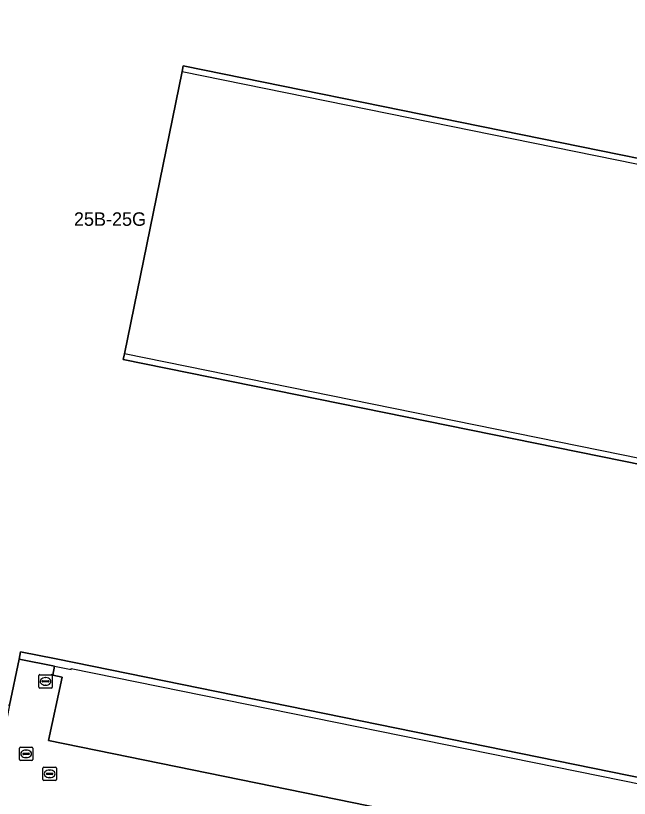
# Model space of a CAD drawing. Extents: x 157692 to 159674, y 381452 to 383291.
# Drawn here: x 158519 to 158564.5, y 381897.4 to 381955.5 of the extents above; entities that cross this region are included whole.
import ezdxf

# ---------------------------------------------------------------- set-up
doc = ezdxf.new("R2010")
doc.units = 0
for name, color, linetype in [('IMGEO_Erf', 7, 'Continuous'), ('IMGEO_Pand', 7, 'Continuous'), ('IMGEO_Pand_nummerreeks', 7, 'Continuous'), ('IMGEO_Pand_overbouw', 7, 'Continuous'), ('IMGEO_Rijbaan_lokaal_open', 7, 'Continuous'), ('IMGEO_Rioolput', 7, 'Continuous')]:
    doc.layers.add(name, color=color, linetype=linetype)

msp = doc.modelspace()

# ---------------------------------------------------------------- linework, layer by layer
at = {"layer": 'IMGEO_Erf'}
msp.add_lwpolyline([(158619.967, 381933.766), (158531.41, 381951.745), (158531.337, 381951.328), (158527.076, 381930.395), (158526.979, 381929.968), (158615.514, 381911.988), (158610.974, 381889.66), (158521.989, 381907.761), (158519.358, 381908.296), (158519.249, 381907.758), (158521.88, 381907.221), (158521.747, 381906.56), (158522.438, 381906.42), (158521.44, 381901.704), (158605.613, 381884.536), (158603.321, 381882.983), (158605.616, 381882.584), (158607.227, 381882.467)], dxfattribs=at)
at = {"layer": 'IMGEO_Pand'}
for points in [[(158512.421, 381958.9), (158510.249, 381948.266), (158511.114, 381948.085), (158510.851, 381946.814), (158508.319, 381934.557), (158506.051, 381923.574), (158505.92, 381922.944), (158505.051, 381918.734), (158502.801, 381919.191), (158502.674, 381918.644), (158504.155, 381918.344), (158501.995, 381907.7), (158518.523, 381904.342), (158519.249, 381907.758), (158519.358, 381908.296), (158521.989, 381907.761), (158610.974, 381889.66)], [(158615.514, 381911.988), (158526.979, 381929.968), (158527.076, 381930.395), (158531.337, 381951.328), (158531.41, 381951.745), (158619.967, 381933.766)]]:
    msp.add_lwpolyline(points, dxfattribs=at)
at = {"layer": 'IMGEO_Pand_overbouw'}
for points in [[(158516.406, 381974.043), (158520.877, 381977.084), (158631.822, 381954.576), (158628.775, 381939.629), (158627.277, 381932.282), (158623.887, 381932.97), (158619.967, 381933.766), (158531.41, 381951.745), (158531.337, 381951.328), (158620.295, 381933.25), (158627.613, 381931.763), (158629.113, 381939.129), (158632.326, 381954.913), (158536.7, 381974.336), (158536.694, 381974.403), (158532.847, 381975.17), (158532.905, 381975.511), (158521.046, 381977.918), (158516.525, 381978.835), (158513.404, 381963.633), (158514.237, 381963.509)], [(158519.249, 381907.758), (158521.88, 381907.221), (158523.1, 381906.972), (158523.116, 381907.066), (158611.308, 381889.149), (158611.539, 381890.286), (158611.567, 381890.423), (158616.02, 381912.327), (158527.076, 381930.395), (158526.979, 381929.968), (158615.514, 381911.988), (158610.974, 381889.66), (158521.989, 381907.761), (158519.358, 381908.296)]]:
    msp.add_lwpolyline(points, close=True, dxfattribs=at)
at = {"layer": 'IMGEO_Rijbaan_lokaal_open'}
for points in [[(158521.44, 381901.704), (158522.438, 381906.42), (158521.747, 381906.56), (158521.88, 381907.221), (158519.249, 381907.758), (158518.523, 381904.342), (158518.182, 381902.565), (158502.692, 381905.725), (158501.914, 381905.995)], [(158522.416, 381857.337), (158535.864, 381830.026), (158542.283, 381833.42), (158571.859, 381852.914), (158600.249, 381871.572), (158602.781, 381878.926), (158603.321, 381882.983), (158605.613, 381884.536), (158521.44, 381901.704)]]:
    msp.add_lwpolyline(points, dxfattribs=at)
at = {"layer": 'IMGEO_Rioolput'}
for p, q in [((158520.709, 381905.672), (158520.709, 381906.524)), ((158520.784, 381906.598), (158521.636, 381906.598)), ((158521.011, 381906.141), (158521.409, 381906.141)), ((158521.197, 381906.378), (158521.222, 381906.378)), ((158521.71, 381906.524), (158521.71, 381905.672)), ((158521.636, 381905.598), (158520.784, 381905.598)), ((158520.968, 381906.092), (158520.968, 381906.104)), ((158521.406, 381906.055), (158521.008, 381906.055)), ((158521.22, 381905.818), (158521.195, 381905.818)), ((158521.452, 381906.104), (158521.452, 381906.092)), ((158519.267, 381900.3), (158519.267, 381901.152)), ((158519.342, 381901.226), (158520.194, 381901.226)), ((158519.755, 381901.006), (158519.78, 381901.006)), ((158520.268, 381901.152), (158520.268, 381900.3)), ((158519.526, 381900.72), (158519.526, 381900.732)), ((158519.964, 381900.683), (158519.566, 381900.683)), ((158519.569, 381900.769), (158519.967, 381900.769)), ((158519.778, 381900.446), (158519.753, 381900.446)), ((158520.01, 381900.732), (158520.01, 381900.72)), ((158520.194, 381900.226), (158519.342, 381900.226)), ((158521.089, 381899.745), (158521.941, 381899.745)), ((158521.014, 381898.819), (158521.014, 381899.671)), ((158521.273, 381899.239), (158521.273, 381899.251)), ((158521.711, 381899.202), (158521.313, 381899.202)), ((158521.316, 381899.288), (158521.714, 381899.288)), ((158521.502, 381899.525), (158521.527, 381899.525)), ((158521.757, 381899.251), (158521.757, 381899.239)), ((158522.015, 381899.671), (158522.015, 381898.819)), ((158521.941, 381898.745), (158521.089, 381898.745)), ((158521.525, 381898.965), (158521.5, 381898.965))]:
    msp.add_line(p, q, dxfattribs=at)
for points in [[(158520.709, 381905.672), (158520.709, 381906.524)], [(158520.784, 381906.598), (158521.636, 381906.598)], [(158521.71, 381906.524), (158521.71, 381905.672)], [(158521.636, 381905.598), (158520.784, 381905.598)], [(158519.267, 381900.3), (158519.267, 381901.152)], [(158519.342, 381901.226), (158520.194, 381901.226)], [(158520.268, 381901.152), (158520.268, 381900.3)], [(158520.194, 381900.226), (158519.342, 381900.226)], [(158521.089, 381899.745), (158521.941, 381899.745)], [(158521.014, 381898.819), (158521.014, 381899.671)], [(158522.015, 381899.671), (158522.015, 381898.819)], [(158521.941, 381898.745), (158521.089, 381898.745)]]:
    msp.add_lwpolyline(points, dxfattribs=at)
for centre, radius, start, end in [((158520.786, 381906.522), 0.0765, 91.55205, 178.44795), ((158520.786, 381906.522), 0.0765, 91.55205, 178.44795), ((158521.008, 381906.101), 0.0403, 85.87752, 175.75265), ((158521.413, 381906.103), 0.0386, 1.73085, 96.63898), ((158521.634, 381906.522), 0.0765, 1.55205, 88.44795), ((158521.634, 381906.522), 0.0765, 1.55205, 88.44795), ((158520.786, 381905.674), 0.0765, 181.55205, 268.44795), ((158520.786, 381905.674), 0.0765, 181.55205, 268.44795), ((158521.005, 381906.091), 0.0366, 178.93798, 274.71019), ((158521.409, 381906.098), 0.043, 264.86636, 352.45326), ((158521.634, 381905.674), 0.0765, 271.55205, 358.44795), ((158521.634, 381905.674), 0.0765, 271.55205, 358.44795), ((158519.344, 381901.15), 0.0765, 91.55205, 178.44795), ((158519.344, 381901.15), 0.0765, 91.55205, 178.44795), ((158520.192, 381901.15), 0.0765, 1.55205, 88.44795), ((158520.192, 381901.15), 0.0765, 1.55205, 88.44795), ((158519.566, 381900.729), 0.0403, 85.87752, 175.75265), ((158519.563, 381900.719), 0.0366, 178.93798, 274.71019), ((158519.967, 381900.726), 0.043, 264.86636, 352.45326), ((158519.971, 381900.731), 0.0386, 1.73085, 96.63898), ((158519.344, 381900.302), 0.0765, 181.55205, 268.44795), ((158519.344, 381900.302), 0.0765, 181.55205, 268.44795), ((158520.192, 381900.302), 0.0765, 271.55205, 358.44795), ((158520.192, 381900.302), 0.0765, 271.55205, 358.44795), ((158521.091, 381899.669), 0.0765, 91.55205, 178.44795), ((158521.091, 381899.669), 0.0765, 91.55205, 178.44795), ((158521.939, 381899.669), 0.0765, 1.55205, 88.44795), ((158521.939, 381899.669), 0.0765, 1.55205, 88.44795), ((158521.313, 381899.248), 0.0403, 85.87752, 175.75265), ((158521.31, 381899.238), 0.0366, 178.93798, 274.71019), ((158521.714, 381899.245), 0.043, 264.86636, 352.45326), ((158521.718, 381899.25), 0.0386, 1.73085, 96.63898), ((158521.091, 381898.821), 0.0765, 181.55205, 268.44795), ((158521.091, 381898.821), 0.0765, 181.55205, 268.44795), ((158521.939, 381898.821), 0.0765, 271.55205, 358.44795), ((158521.939, 381898.821), 0.0765, 271.55205, 358.44795)]:
    msp.add_arc(centre, radius, start, end, dxfattribs=at)
for centre, major_axis, ratio, start_param, end_param in [((158521.196, 381906.098), (-0.387, 0.002), 0.722429, 4.712389, 7.853982), ((158521.221, 381906.098), (-0.39, 0.002), 0.717154, 1.570796, 4.712389), ((158519.754, 381900.726), (-0.387, 0.002), 0.722429, 4.712389, 7.853982), ((158519.779, 381900.726), (-0.39, 0.002), 0.717154, 1.570796, 4.712389), ((158521.501, 381899.245), (-0.387, 0.002), 0.722429, 4.712389, 7.853982), ((158521.526, 381899.245), (-0.39, 0.002), 0.717154, 1.570796, 4.712389)]:
    msp.add_ellipse(centre, major_axis=major_axis, ratio=ratio, start_param=start_param, end_param=end_param, dxfattribs=at)

# ---------------------------------------------------------------- texts
at = {"layer": 'IMGEO_Pand_nummerreeks'}
msp.add_text('25B-25G', height=1, dxfattribs=at).set_placement((158523.315, 381939.885))

doc.saveas('drawing.dxf')
